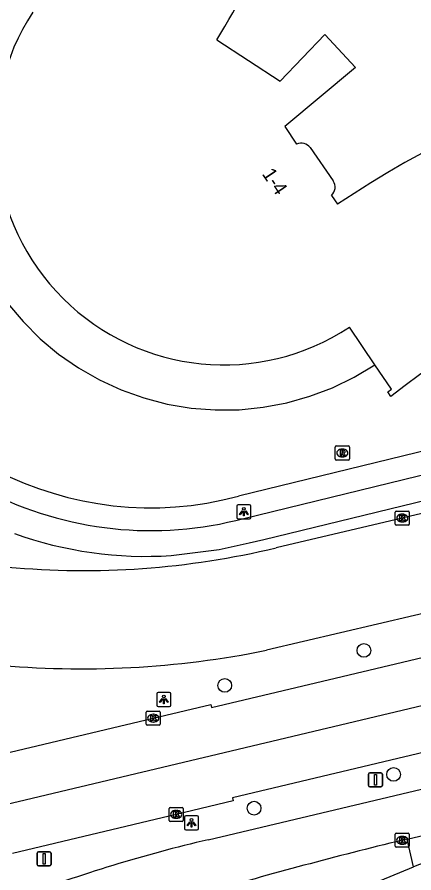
# Model space of a CAD drawing. Extents: x 159265 to 160143, y 383413 to 384319.
# Drawn here: x 159303.2 to 159331.5, y 383986.4 to 384047.4 of the extents above; entities that cross this region are included whole.
import ezdxf

# ---------------------------------------------------------------- set-up
doc = ezdxf.new("R2010")
doc.units = 0
for name, color, linetype in [('IMGEO_Berm_gesloten', 7, 'Continuous'), ('IMGEO_Boom', 7, 'Continuous'), ('IMGEO_Fietspad_gesloten', 7, 'Continuous'), ('IMGEO_Kolk', 7, 'Continuous'), ('IMGEO_Lichtpunt', 7, 'Continuous'), ('IMGEO_OVBaan_gesloten', 7, 'Continuous'), ('IMGEO_Pand', 7, 'Continuous'), ('IMGEO_Pand_nummerreeks', 7, 'Continuous'), ('IMGEO_Pand_overbouw', 7, 'Continuous'), ('IMGEO_Rijbaan_lokaal_gesloten', 7, 'Continuous'), ('IMGEO_Rioolput', 7, 'Continuous'), ('IMGEO_Verkeersbordpaal', 7, 'Continuous'), ('IMGEO_Voetpad_open', 7, 'Continuous')]:
    doc.layers.add(name, color=color, linetype=linetype)

msp = doc.modelspace()

# ---------------------------------------------------------------- linework, layer by layer
at = {"layer": 'IMGEO_Berm_gesloten'}
msp.add_lwpolyline([(159331.518, 383986.884), (159331.066, 383988.853)], dxfattribs=at)
at = {"layer": 'IMGEO_Boom'}
for centre in [(159327.975, 384002.303), (159318.046, 383999.81), (159330.092, 383993.467), (159320.145, 383991.059)]:
    msp.add_circle(centre, 0.489, dxfattribs=at)
at = {"layer": 'IMGEO_Fietspad_gesloten'}
for points in [[(159319.411, 384011.71), (159359.811, 384021.56)], [(159314.229, 384009.063), (159317.642, 384009.5), (159319.793, 384009.973), (159320.844, 384010.204), (159348.591, 384016.959)], [(159304.405, 383975.67), (159331.518, 383986.884)]]:
    msp.add_lwpolyline(points, dxfattribs=at)
for centre, radius, start, end in [((159312.781, 384036.45), 25.613, 242.79658, 285.00264), ((159312.418, 384036.668), 27.665, 250.21337, 273.75329), ((159363.05, 383907.638), 85.288, 101.97162, 111.69784)]:
    msp.add_arc(centre, radius, start, end, dxfattribs=at)
at = {"layer": 'IMGEO_Kolk'}
for p, q in [((159330.212, 384011.307), (159330.212, 384012.159)), ((159330.287, 384012.233), (159331.139, 384012.233)), ((159331.213, 384012.159), (159331.213, 384011.307)), ((159330.723, 384011.453), (159330.698, 384011.453)), ((159330.7, 384012.013), (159330.725, 384012.013)), ((159331.139, 384011.233), (159330.287, 384011.233)), ((159312.453, 383997.048), (159312.453, 383997.9)), ((159312.528, 383997.974), (159313.38, 383997.974)), ((159312.941, 383997.754), (159312.966, 383997.754)), ((159313.454, 383997.9), (159313.454, 383997.048)), ((159313.38, 383996.974), (159312.528, 383996.974)), ((159312.964, 383997.194), (159312.939, 383997.194)), ((159314.085, 383990.192), (159314.085, 383991.044)), ((159314.16, 383991.118), (159315.012, 383991.118)), ((159314.573, 383990.898), (159314.598, 383990.898)), ((159315.086, 383991.044), (159315.086, 383990.192)), ((159315.012, 383990.118), (159314.16, 383990.118)), ((159314.596, 383990.338), (159314.571, 383990.338)), ((159330.208, 383988.348), (159330.208, 383989.2)), ((159330.283, 383989.274), (159331.135, 383989.274)), ((159330.696, 383989.054), (159330.721, 383989.054)), ((159331.209, 383989.2), (159331.209, 383988.348)), ((159331.135, 383988.274), (159330.283, 383988.274)), ((159330.719, 383988.494), (159330.694, 383988.494))]:
    msp.add_line(p, q, dxfattribs=at)
for points in [[(159330.212, 384011.307), (159330.212, 384012.159)], [(159330.287, 384012.233), (159331.139, 384012.233)], [(159331.213, 384012.159), (159331.213, 384011.307)], [(159330.533, 384011.933), (159330.656, 384011.933), (159330.656, 384011.782), (159330.786, 384011.933), (159330.95, 384011.933), (159330.804, 384011.782), (159330.957, 384011.533), (159330.805, 384011.533), (159330.72, 384011.697), (159330.656, 384011.63), (159330.656, 384011.533), (159330.533, 384011.533), (159330.533, 384011.933)], [(159331.139, 384011.233), (159330.287, 384011.233)], [(159312.453, 383997.048), (159312.453, 383997.9)], [(159312.528, 383997.974), (159313.38, 383997.974)], [(159312.774, 383997.674), (159312.897, 383997.674), (159312.897, 383997.523), (159313.027, 383997.674), (159313.191, 383997.674), (159313.045, 383997.523), (159313.198, 383997.274), (159313.046, 383997.274), (159312.961, 383997.438), (159312.897, 383997.371), (159312.897, 383997.274), (159312.774, 383997.274), (159312.774, 383997.674)], [(159313.454, 383997.9), (159313.454, 383997.048)], [(159313.38, 383996.974), (159312.528, 383996.974)], [(159314.085, 383990.192), (159314.085, 383991.044)], [(159314.16, 383991.118), (159315.012, 383991.118)], [(159314.406, 383990.818), (159314.529, 383990.818), (159314.529, 383990.667), (159314.659, 383990.818), (159314.823, 383990.818), (159314.677, 383990.667), (159314.83, 383990.418), (159314.678, 383990.418), (159314.593, 383990.582), (159314.529, 383990.515), (159314.529, 383990.418), (159314.406, 383990.418), (159314.406, 383990.818)], [(159315.086, 383991.044), (159315.086, 383990.192)], [(159315.012, 383990.118), (159314.16, 383990.118)], [(159330.208, 383988.348), (159330.208, 383989.2)], [(159330.283, 383989.274), (159331.135, 383989.274)], [(159330.529, 383988.974), (159330.652, 383988.974), (159330.652, 383988.823), (159330.782, 383988.974), (159330.946, 383988.974), (159330.8, 383988.823), (159330.953, 383988.574), (159330.801, 383988.574), (159330.716, 383988.738), (159330.652, 383988.671), (159330.652, 383988.574), (159330.529, 383988.574), (159330.529, 383988.974)], [(159331.209, 383989.2), (159331.209, 383988.348)], [(159331.135, 383988.274), (159330.283, 383988.274)]]:
    msp.add_lwpolyline(points, dxfattribs=at)
for centre, start, end in [((159330.289, 384012.157), 91.55205, 178.44795), ((159330.289, 384012.157), 91.55205, 178.44795), ((159331.137, 384012.157), 1.55205, 88.44795), ((159331.137, 384012.157), 1.55205, 88.44795), ((159330.289, 384011.309), 181.55205, 268.44795), ((159330.289, 384011.309), 181.55205, 268.44795), ((159331.137, 384011.309), 271.55205, 358.44795), ((159331.137, 384011.309), 271.55205, 358.44795), ((159312.53, 383997.898), 91.55205, 178.44795), ((159312.53, 383997.898), 91.55205, 178.44795), ((159313.378, 383997.898), 1.55205, 88.44795), ((159313.378, 383997.898), 1.55205, 88.44795), ((159312.53, 383997.05), 181.55205, 268.44795), ((159312.53, 383997.05), 181.55205, 268.44795), ((159313.378, 383997.05), 271.55205, 358.44795), ((159313.378, 383997.05), 271.55205, 358.44795), ((159314.162, 383991.042), 91.55205, 178.44795), ((159314.162, 383991.042), 91.55205, 178.44795), ((159315.01, 383991.042), 1.55205, 88.44795), ((159315.01, 383991.042), 1.55205, 88.44795), ((159314.162, 383990.194), 181.55205, 268.44795), ((159314.162, 383990.194), 181.55205, 268.44795), ((159315.01, 383990.194), 271.55205, 358.44795), ((159315.01, 383990.194), 271.55205, 358.44795), ((159330.285, 383989.198), 91.55205, 178.44795), ((159330.285, 383989.198), 91.55205, 178.44795), ((159331.133, 383989.198), 1.55205, 88.44795), ((159331.133, 383989.198), 1.55205, 88.44795), ((159330.285, 383988.35), 181.55205, 268.44795), ((159330.285, 383988.35), 181.55205, 268.44795), ((159331.133, 383988.35), 271.55205, 358.44795), ((159331.133, 383988.35), 271.55205, 358.44795)]:
    msp.add_arc(centre, 0.0765, start, end, dxfattribs=at)
for centre, major_axis, ratio, start_param, end_param in [((159330.699, 384011.733), (-0.387, 0.002), 0.722429, 4.712389, 7.853982), ((159330.724, 384011.733), (-0.39, 0.002), 0.717154, 1.570796, 4.712389), ((159312.94, 383997.474), (-0.387, 0.002), 0.722429, 4.712389, 7.853982), ((159312.965, 383997.474), (-0.39, 0.002), 0.717154, 1.570796, 4.712389), ((159314.572, 383990.618), (-0.387, 0.002), 0.722429, 4.712389, 7.853982), ((159314.597, 383990.618), (-0.39, 0.002), 0.717154, 1.570796, 4.712389), ((159330.695, 383988.774), (-0.387, 0.002), 0.722429, 4.712389, 7.853982), ((159330.72, 383988.774), (-0.39, 0.002), 0.717154, 1.570796, 4.712389)]:
    msp.add_ellipse(centre, major_axis=major_axis, ratio=ratio, start_param=start_param, end_param=end_param, dxfattribs=at)
at = {"layer": 'IMGEO_Lichtpunt'}
for p, q in [((159319.821, 384012.682), (159319.013, 384012.682)), ((159319.821, 384012.682), (159319.013, 384012.682)), ((159318.919, 384012.587), (159318.919, 384011.78)), ((159318.919, 384012.587), (159318.919, 384011.78)), ((159319.915, 384011.78), (159319.915, 384012.587)), ((159319.915, 384011.78), (159319.915, 384012.587)), ((159319.013, 384011.686), (159319.821, 384011.686)), ((159319.013, 384011.686), (159319.821, 384011.686)), ((159314.11, 383999.305), (159313.302, 383999.305)), ((159314.11, 383999.305), (159313.302, 383999.305)), ((159313.208, 383999.21), (159313.208, 383998.403)), ((159313.208, 383999.21), (159313.208, 383998.403)), ((159314.204, 383998.403), (159314.204, 383999.21)), ((159314.204, 383998.403), (159314.204, 383999.21)), ((159313.302, 383998.309), (159314.11, 383998.309)), ((159313.302, 383998.309), (159314.11, 383998.309)), ((159315.178, 383990.421), (159315.178, 383989.614)), ((159315.178, 383990.421), (159315.178, 383989.614)), ((159316.08, 383990.516), (159315.272, 383990.516)), ((159316.08, 383990.516), (159315.272, 383990.516)), ((159316.174, 383989.614), (159316.174, 383990.421)), ((159316.174, 383989.614), (159316.174, 383990.421)), ((159315.272, 383989.52), (159316.08, 383989.52)), ((159315.272, 383989.52), (159316.08, 383989.52))]:
    msp.add_line(p, q, dxfattribs=at)
for points in [[(159319.293, 384012.251), (159319.332, 384012.223), (159319.144, 384011.961), (159319.106, 384011.988), (159319.293, 384012.251)], [(159319.395, 384012.203), (159319.442, 384012.203), (159319.442, 384011.881), (159319.395, 384011.881), (159319.395, 384012.203)], [(159319.505, 384012.223), (159319.543, 384012.25), (159319.73, 384011.988), (159319.691, 384011.96), (159319.505, 384012.223)], [(159313.582, 383998.874), (159313.621, 383998.846), (159313.433, 383998.584), (159313.395, 383998.611), (159313.582, 383998.874)], [(159313.684, 383998.826), (159313.731, 383998.826), (159313.731, 383998.504), (159313.684, 383998.504), (159313.684, 383998.826)], [(159313.794, 383998.846), (159313.832, 383998.873), (159314.019, 383998.611), (159313.98, 383998.583), (159313.794, 383998.846)], [(159315.552, 383990.085), (159315.591, 383990.057), (159315.403, 383989.795), (159315.365, 383989.822), (159315.552, 383990.085)], [(159315.764, 383990.057), (159315.802, 383990.084), (159315.989, 383989.822), (159315.95, 383989.794), (159315.764, 383990.057)], [(159315.654, 383990.037), (159315.701, 383990.037), (159315.701, 383989.715), (159315.654, 383989.715), (159315.654, 383990.037)]]:
    msp.add_lwpolyline(points, dxfattribs=at)
for centre in [(159319.418, 384012.385), (159313.707, 383999.008), (159315.677, 383990.219)]:
    msp.add_circle(centre, 0.0994, dxfattribs=at)
for centre, start, end in [((159319.013, 384012.587), 90, 180), ((159319.013, 384012.587), 90, 180), ((159319.821, 384012.587), 0, 90), ((159319.821, 384012.587), 0, 90), ((159319.013, 384011.78), 180, 270), ((159319.013, 384011.78), 180, 270), ((159319.821, 384011.78), 270, 0), ((159319.821, 384011.78), 270, 360), ((159313.302, 383999.21), 90, 180), ((159313.302, 383999.21), 90, 180), ((159314.11, 383999.21), 0, 90), ((159314.11, 383999.21), 0, 90), ((159313.302, 383998.403), 180, 270), ((159313.302, 383998.403), 180, 270), ((159314.11, 383998.403), 270, 0), ((159314.11, 383998.403), 270, 360), ((159315.272, 383990.421), 90, 180), ((159315.272, 383990.421), 90, 180), ((159316.08, 383990.421), 0, 90), ((159316.08, 383990.421), 0, 90), ((159315.272, 383989.614), 180, 270), ((159315.272, 383989.614), 180, 270), ((159316.08, 383989.614), 270, 0), ((159316.08, 383989.614), 270, 360)]:
    msp.add_arc(centre, 0.0946, start, end, dxfattribs=at)
at = {"layer": 'IMGEO_OVBaan_gesloten'}
for points in [[(159296.996, 383990.046), (159393.277, 384012.905), (159459.096, 384029.931)], [(159302.238, 383994.938), (159312.955, 383997.473), (159317.059, 383998.437), (159317.103, 383998.241), (159324.527, 384000), (159350.848, 384006.236), (159392.447, 384016.106), (159392.393, 384016.316), (159393.368, 384016.539)], [(159395.098, 384009.725), (159394.157, 384009.508), (159394.106, 384009.703), (159353.078, 384000), (159352.372, 383999.833), (159318.592, 383991.787), (159318.64, 383991.58), (159314.585, 383990.619), (159302.903, 383987.833)]]:
    msp.add_lwpolyline(points, dxfattribs=at)
at = {"layer": 'IMGEO_Pand'}
for points in [[(159317.477, 384045.806), (159321.992, 384042.866), (159325.199, 384046.191), (159327.375, 384043.832), (159322.34, 384039.643), (159323.177, 384038.385)], [(159324.145, 384038.13), (159325.788, 384035.757)], [(159325.658, 384034.719), (159326.1, 384034.09)], [(159329.893, 384020.396), (159329.68, 384020.717), (159329.933, 384020.91), (159328.751, 384022.653), (159326.938, 384025.329)]]:
    msp.add_lwpolyline(points, dxfattribs=at)
for centre, radius, start, end in [((159259.278, 384081.342), 68.19, 328.59238, 343.67827), ((159317.989, 384038.91), 16.265, 146.94005, 303.3831), ((159364.192, 383977.948), 67.845, 86.26588, 124.15675), ((159323.498, 384037.637), 0.813, 37.26734, 113.2164), ((159325.122, 384035.313), 0.801, 312.06828, 33.65451), ((159364.608, 383976.138), 56.249, 86.65534, 128.11023)]:
    msp.add_arc(centre, radius, start, end, dxfattribs=at)
at = {"layer": 'IMGEO_Pand_overbouw'}
msp.add_lwpolyline([(159302.566, 384027.043), (159303.671, 384025.728), (159304.888, 384024.515), (159306.206, 384023.414), (159307.617, 384022.434), (159309.109, 384021.582), (159310.67, 384020.865), (159312.288, 384020.288), (159313.95, 384019.855), (159315.645, 384019.571), (159317.357, 384019.438), (159319.075, 384019.455), (159320.785, 384019.625), (159322.473, 384019.944), (159324.126, 384020.41), (159325.732, 384021.021), (159327.277, 384021.77), (159328.751, 384022.653), (159326.938, 384025.329)], dxfattribs=at)
msp.add_arc((159317.989, 384038.91), 16.265, 146.94005, 303.3831, dxfattribs=at)
at = {"layer": 'IMGEO_Rijbaan_lokaal_gesloten'}
for points in [[(159392.738, 384019.22), (159350.058, 384009.124), (159321.034, 384002.31)], [(159348.812, 384016.032), (159330.713, 384011.732), (159321.706, 384009.609)], [(159316.875, 383988.807), (159352.991, 383997.387), (159363.968, 384000), (159395.647, 384007.541), (159395.778, 384007.574)], [(159331.066, 383988.853), (159350.649, 383993.485), (159367.65, 383997.507), (159378.3, 384000), (159381.781, 384000.723), (159382.984, 384001.018)], [(159331.066, 383988.853), (159330.708, 383988.775)]]:
    msp.add_lwpolyline(points, dxfattribs=at)
for centre, radius, start, end in [((159308.003, 384066.927), 58.934, 264.70902, 283.44476), ((159307.833, 384067.638), 66.649, 264.61234, 281.42405), ((159340.012, 383888.999), 102.455, 103.05171, 110.92928), ((159405.187, 383681.752), 315.927, 103.63563, 106.25985)]:
    msp.add_arc(centre, radius, start, end, dxfattribs=at)
at = {"layer": 'IMGEO_Rioolput'}
for p, q in [((159325.936, 384015.942), (159325.936, 384016.794)), ((159326.011, 384016.868), (159326.863, 384016.868)), ((159326.424, 384016.648), (159326.449, 384016.648)), ((159326.937, 384016.794), (159326.937, 384015.942)), ((159326.863, 384015.868), (159326.011, 384015.868)), ((159326.447, 384016.088), (159326.422, 384016.088))]:
    msp.add_line(p, q, dxfattribs=at)
for points in [[(159325.936, 384015.942), (159325.936, 384016.794)], [(159326.011, 384016.868), (159326.863, 384016.868)], [(159326.525, 384016.566), (159326.273, 384016.568), (159326.273, 384016.168)], [(159326.273, 384016.168), (159326.397, 384016.168), (159326.397, 384016.33), (159326.408, 384016.33)], [(159326.451, 384016.487), (159326.397, 384016.487), (159326.397, 384016.406)], [(159326.397, 384016.406), (159326.449, 384016.406)], [(159326.455, 384016.301), (159326.526, 384016.168), (159326.666, 384016.168), (159326.601, 384016.294)], [(159326.937, 384016.794), (159326.937, 384015.942)], [(159326.863, 384015.868), (159326.011, 384015.868)]]:
    msp.add_lwpolyline(points, dxfattribs=at)
for centre, radius, start, end in [((159326.013, 384016.792), 0.0765, 91.55205, 178.44795), ((159326.013, 384016.792), 0.0765, 91.55205, 178.44795), ((159326.407, 384016.277), 0.0533, 26.02933, 88.69889), ((159326.433, 384016.595), 0.19, 274.7715, 282.96867), ((159326.457, 384016.391), 0.0964, 77.00612, 93.18647), ((159326.471, 384016.448), 0.0378, 276.66336, 79.67722), ((159326.524, 384016.456), 0.109, 350.36119, 89.41601), ((159326.522, 384016.456), 0.112, 277.58423, 350.98172), ((159326.506, 384016.241), 0.108, 29.51342, 73.79051), ((159326.861, 384016.792), 0.0765, 1.55205, 88.44795), ((159326.861, 384016.792), 0.0765, 1.55205, 88.44795), ((159326.013, 384015.944), 0.0765, 181.55205, 268.44795), ((159326.013, 384015.944), 0.0765, 181.55205, 268.44795), ((159326.861, 384015.944), 0.0765, 271.55205, 358.44795), ((159326.861, 384015.944), 0.0765, 271.55205, 358.44795)]:
    msp.add_arc(centre, radius, start, end, dxfattribs=at)
for centre, major_axis, ratio, start_param, end_param in [((159326.423, 384016.368), (-0.387, 0.002), 0.722429, 4.712389, 7.853982), ((159326.448, 384016.368), (-0.39, 0.002), 0.717154, 1.570796, 4.712389)]:
    msp.add_ellipse(centre, major_axis=major_axis, ratio=ratio, start_param=start_param, end_param=end_param, dxfattribs=at)
at = {"layer": 'IMGEO_Verkeersbordpaal'}
for p, q in [((159328.3, 383992.681), (159328.3, 383993.481)), ((159328.3, 383993.481), (159328.3, 383992.681)), ((159328.4, 383993.581), (159329.19, 383993.581)), ((159329.19, 383993.581), (159328.4, 383993.581)), ((159329.29, 383993.481), (159329.29, 383992.681)), ((159329.29, 383992.681), (159329.29, 383993.481)), ((159329.19, 383992.581), (159328.4, 383992.581)), ((159328.4, 383992.581), (159329.19, 383992.581)), ((159304.671, 383987.053), (159304.671, 383987.853)), ((159304.671, 383987.853), (159304.671, 383987.053)), ((159304.771, 383987.953), (159305.561, 383987.953)), ((159305.561, 383987.953), (159304.771, 383987.953)), ((159305.661, 383987.853), (159305.661, 383987.053)), ((159305.661, 383987.053), (159305.661, 383987.853)), ((159305.561, 383986.953), (159304.771, 383986.953)), ((159304.771, 383986.953), (159305.561, 383986.953))]:
    msp.add_line(p, q, dxfattribs=at)
for points in [[(159328.72, 383993.456), (159328.87, 383993.456), (159328.87, 383992.706), (159328.72, 383992.706), (159328.72, 383993.456)], [(159305.091, 383987.828), (159305.241, 383987.828), (159305.241, 383987.078), (159305.091, 383987.078), (159305.091, 383987.828)]]:
    msp.add_lwpolyline(points, dxfattribs=at)
for centre, start, end in [((159328.4, 383993.481), 90, 180), ((159328.4, 383993.481), 90, 180), ((159329.19, 383993.481), 0, 90), ((159329.19, 383993.481), 360, 90), ((159328.4, 383992.681), 180, 270), ((159328.4, 383992.681), 180, 270), ((159329.19, 383992.681), 270, 0), ((159329.19, 383992.681), 270, 0), ((159304.771, 383987.853), 90, 180), ((159304.771, 383987.853), 90, 180), ((159305.561, 383987.853), 0, 90), ((159305.561, 383987.853), 360, 90), ((159304.771, 383987.053), 180, 270), ((159304.771, 383987.053), 180, 270), ((159305.561, 383987.053), 270, 0), ((159305.561, 383987.053), 270, 0)]:
    msp.add_arc(centre, 0.1, start, end, dxfattribs=at)
at = {"layer": 'IMGEO_Voetpad_open'}
msp.add_lwpolyline([(159374.586, 384026.444), (159373.02, 384025.899), (159368.987, 384025.203), (159360.255, 384023.349), (159319.027, 384013.3)], dxfattribs=at)
msp.add_arc((159312.763, 384036.443), 23.976, 200.31864, 285.14417, dxfattribs=at)

# ---------------------------------------------------------------- texts
at = {"layer": 'IMGEO_Pand_nummerreeks'}
msp.add_text('1-4', height=1, rotation=304.10238, dxfattribs=at).set_placement((159320.673, 384036.254))

doc.saveas('drawing.dxf')
